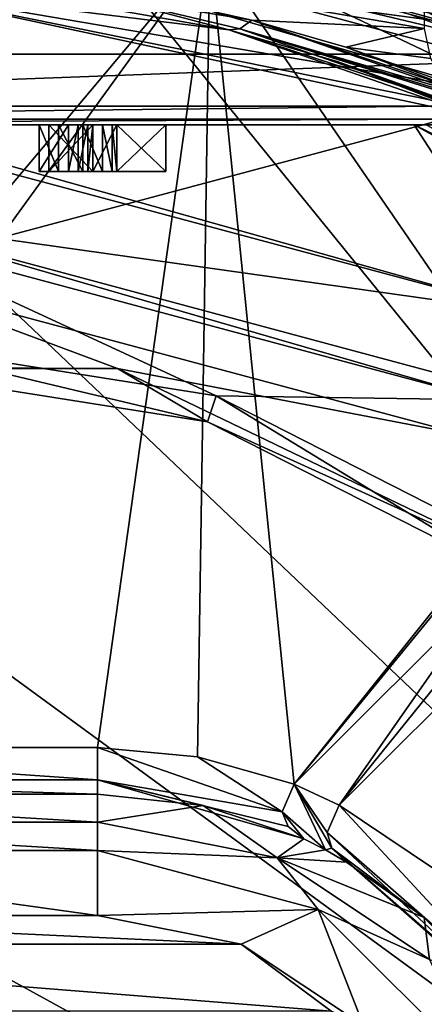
# Model space of a CAD drawing. Header units: millimetres. Extents: x -108 to 108, y -64 to 45.
# Tile 411 of 422: x 61.67 to 66, y 5.08 to 15.63. Entities that reach past the tile are written whole.
import ezdxf

# ---------------------------------------------------------------- set-up
doc = ezdxf.new("R2010")
doc.units = ezdxf.units.MM
doc.header["$LTSCALE"] = 65.185185
for name, color, linetype in [('1', 7, 'CONTINUOUS'), ('2', 7, 'CONTINUOUS'), ('3220', 7, 'CONTINUOUS'), ('3223', 7, 'CONTINUOUS'), ('3224', 7, 'CONTINUOUS'), ('3226', 7, 'CONTINUOUS'), ('3240', 7, 'CONTINUOUS'), ('3241', 7, 'CONTINUOUS'), ('3242', 7, 'CONTINUOUS'), ('3245', 7, 'CONTINUOUS'), ('3247', 7, 'CONTINUOUS'), ('3249', 7, 'CONTINUOUS'), ('3250', 7, 'CONTINUOUS'), ('3256', 7, 'CONTINUOUS'), ('3258', 7, 'CONTINUOUS'), ('3260', 7, 'CONTINUOUS'), ('3262', 7, 'CONTINUOUS'), ('3263', 7, 'CONTINUOUS'), ('3266', 7, 'CONTINUOUS'), ('3268', 7, 'CONTINUOUS'), ('3270', 7, 'CONTINUOUS'), ('3286', 7, 'CONTINUOUS'), ('3296', 7, 'CONTINUOUS'), ('3396', 7, 'CONTINUOUS'), ('3397', 7, 'CONTINUOUS'), ('3398', 7, 'CONTINUOUS'), ('3399', 7, 'CONTINUOUS'), ('3400', 7, 'CONTINUOUS'), ('3401', 7, 'CONTINUOUS'), ('3402', 7, 'CONTINUOUS'), ('3403', 7, 'CONTINUOUS'), ('3404', 7, 'CONTINUOUS'), ('3405', 7, 'CONTINUOUS'), ('3406', 7, 'CONTINUOUS'), ('3407', 7, 'CONTINUOUS'), ('3408', 7, 'CONTINUOUS'), ('3409', 7, 'CONTINUOUS'), ('3410', 7, 'CONTINUOUS'), ('3411', 7, 'CONTINUOUS'), ('3412', 7, 'CONTINUOUS'), ('3413', 7, 'CONTINUOUS'), ('3414', 7, 'CONTINUOUS'), ('3415', 7, 'CONTINUOUS'), ('3416', 7, 'CONTINUOUS'), ('3417', 7, 'CONTINUOUS'), ('3550', 7, 'CONTINUOUS'), ('3552', 7, 'CONTINUOUS'), ('3553', 7, 'CONTINUOUS'), ('3556', 7, 'CONTINUOUS'), ('3558', 7, 'CONTINUOUS'), ('3564', 7, 'CONTINUOUS'), ('3565', 7, 'CONTINUOUS'), ('3567', 7, 'CONTINUOUS'), ('3568', 7, 'CONTINUOUS'), ('3569', 7, 'CONTINUOUS'), ('3576', 7, 'CONTINUOUS'), ('3579', 7, 'CONTINUOUS'), ('3590', 7, 'CONTINUOUS'), ('3593', 7, 'CONTINUOUS'), ('3594', 7, 'CONTINUOUS'), ('3614', 7, 'CONTINUOUS'), ('3626', 7, 'CONTINUOUS'), ('3631', 7, 'CONTINUOUS'), ('3632', 7, 'CONTINUOUS'), ('3633', 7, 'CONTINUOUS'), ('3636', 7, 'CONTINUOUS'), ('3640', 7, 'CONTINUOUS'), ('3645', 7, 'CONTINUOUS'), ('3652', 7, 'CONTINUOUS'), ('3661', 7, 'CONTINUOUS'), ('3669', 7, 'CONTINUOUS'), ('3686', 7, 'CONTINUOUS'), ('3690', 7, 'CONTINUOUS'), ('3910', 7, 'CONTINUOUS'), ('3935', 7, 'CONTINUOUS'), ('3946', 7, 'CONTINUOUS'), ('3947', 7, 'CONTINUOUS'), ('3949', 7, 'CONTINUOUS'), ('3965', 7, 'CONTINUOUS')]:
    doc.layers.add(name, color=color, linetype=linetype)

msp = doc.modelspace()

# ---------------------------------------------------------------- linework, layer by layer
at = {"layer": '1', "linetype": 'CONTINUOUS'}
for points in [[(86, -45, 2), (49.625, -17.97, 2), (-39.55, 7.5, 2), (86, -45, 2)], [(-39.55, 3.752, 2), (86, -45, 2), (-39.55, 7.5, 2), (-39.55, 3.752, 2)]]:
    msp.add_3dface(points, dxfattribs=at)
at = {"layer": '2', "linetype": 'CONTINUOUS'}
for points in [[(-86, 45), (86, 45), (-60, 7), (-86, 45)], [(-60, 7), (86, 45), (-55.885, 5.663), (-60, 7)], [(-55.885, 5.663), (86, 45), (-53.343, 2.163), (-55.885, 5.663)], [(-53.343, 2.163), (86, 45), (-53.343, -2.163), (-53.343, 2.163)], [(-53.343, -2.163), (86, 45), (49.625, 17.97), (-53.343, -2.163)]]:
    msp.add_3dface(points, dxfattribs=at)
at = {"layer": '3220', "linetype": 'CONTINUOUS'}
for points in [[(64.467, 16.662, 2), (68.629, 14.937, 2), (60, 17, 2), (64.467, 16.662, 2)], [(60, 17, 2), (68.629, 14.937, 2), (68.5, 14.722, 2), (60, 17, 2)]]:
    msp.add_3dface(points, dxfattribs=at)
at = {"layer": '3223', "linetype": 'CONTINUOUS'}
for points in [[(60, 17, 2), (68.5, 14.722, 2), (60, 17, 7), (60, 17, 2)], [(60, 17, 7), (68.5, 14.722, 2), (68.5, 14.722, 7), (60, 17, 7)]]:
    msp.add_3dface(points, dxfattribs=at)
at = {"layer": '3224', "linetype": 'CONTINUOUS'}
for points in [[(60, 17.8, 7.8), (68.9, 15.415, 7.8), (60, 17.8, 34.1), (60, 17.8, 7.8)], [(60, 17.8, 34.1), (68.9, 15.415, 7.8), (68.9, 15.415, 34.1), (60, 17.8, 34.1)]]:
    msp.add_3dface(points, dxfattribs=at)
at = {"layer": '3226', "linetype": 'CONTINUOUS'}
for points in [[(60, 17, 7), (68.5, 14.722, 7), (60, 17.8, 7.8), (60, 17, 7)], [(68.5, 14.722, 7), (68.9, 15.415, 7.8), (60, 17.8, 7.8), (68.5, 14.722, 7)]]:
    msp.add_3dface(points, dxfattribs=at)
at = {"layer": '3240', "linetype": 'CONTINUOUS'}
for points in [[(63.964, 17.369, 1.766), (69.025, 15.632, 1.2), (71.108, 13.929, 1.766), (63.964, 17.369, 1.766)], [(64.467, 16.662, 2), (63.964, 17.369, 1.766), (71.108, 13.929, 1.766), (64.467, 16.662, 2)], [(68.629, 14.937, 2), (64.467, 16.662, 2), (71.108, 13.929, 1.766), (68.629, 14.937, 2)]]:
    msp.add_3dface(points, dxfattribs=at)
at = {"layer": '3241', "color": 7, "linetype": 'CONTINUOUS', "true_color": 0x141a1c}
for points in [[(60, 17.617, 34), (68.811, 15.255, 34), (51.189, 15.255, 34), (60, 17.617, 34)], [(51.189, 15.255, 34), (68.811, 15.255, 34), (60, 12.9, 34), (51.189, 15.255, 34)], [(60, 12.9, 34), (68.811, 15.255, 34), (66.452, 11.171, 34), (60, 12.9, 34)]]:
    msp.add_3dface(points, dxfattribs=at)
at = {"layer": '3242', "color": 7, "linetype": 'CONTINUOUS', "true_color": 0x141a1c}
for points in [[(60, 17.617, 39.5), (51.189, 15.255, 39.5), (68.811, 15.255, 39.5), (60, 17.617, 39.5)], [(68.811, 15.255, 39.5), (51.189, 15.255, 39.5), (53.892, 14.7, 39.5), (68.811, 15.255, 39.5)], [(66.108, 14.7, 39.5), (68.811, 15.255, 39.5), (53.892, 14.7, 39.5), (66.108, 14.7, 39.5)]]:
    msp.add_3dface(points, dxfattribs=at)
at = {"layer": '3245', "color": 7, "linetype": 'CONTINUOUS', "true_color": 0x141a1c}
for points in [[(60, 17.8, 34.1), (68.9, 15.415, 34.1), (60, 17.759, 34.059), (60, 17.8, 34.1)], [(60, 17.759, 34.059), (68.9, 15.415, 34.1), (68.879, 15.379, 34.059), (60, 17.759, 34.059)]]:
    msp.add_3dface(points, dxfattribs=at)
at = {"layer": '3247', "color": 7, "linetype": 'CONTINUOUS', "true_color": 0x141a1c}
for points in [[(69.05, 15.675, 39.1), (60, 18.1, 39.1), (68.879, 15.379, 39.441), (69.05, 15.675, 39.1)], [(68.879, 15.379, 39.441), (60, 18.1, 39.1), (60, 17.759, 39.441), (68.879, 15.379, 39.441)]]:
    msp.add_3dface(points, dxfattribs=at)
at = {"layer": '3249', "color": 7, "linetype": 'CONTINUOUS', "true_color": 0x141a1c}
for points in [[(60, 11.9, 35), (63.677, 11.318, 35), (60, 11.9, 43.586), (60, 11.9, 35)], [(60, 11.9, 43.586), (63.677, 11.318, 35), (63.677, 11.318, 43.586), (60, 11.9, 43.586)], [(63.677, 11.318, 35), (66.995, 9.627, 35), (63.677, 11.318, 43.586), (63.677, 11.318, 35)], [(63.677, 11.318, 43.586), (66.995, 9.627, 35), (66.995, 9.627, 43.586), (63.677, 11.318, 43.586)]]:
    msp.add_3dface(points, dxfattribs=at)
at = {"layer": '3250', "color": 7, "linetype": 'CONTINUOUS', "true_color": 0x141a1c}
for points in [[(57.287, 11.887, 34.293), (60, 12.9, 34), (62.713, 11.887, 34.293), (57.287, 11.887, 34.293)], [(60, 12.9, 34), (66.452, 11.171, 34), (62.713, 11.887, 34.293), (60, 12.9, 34)], [(60, 11.9, 35), (57.287, 11.887, 34.293), (62.713, 11.887, 34.293), (60, 11.9, 35)], [(63.677, 11.318, 35), (60, 11.9, 35), (62.713, 11.887, 34.293), (63.677, 11.318, 35)], [(62.713, 11.887, 34.293), (66.452, 11.171, 34), (67.602, 9.533, 34.293), (62.713, 11.887, 34.293)], [(63.677, 11.318, 35), (62.713, 11.887, 34.293), (67.602, 9.533, 34.293), (63.677, 11.318, 35)], [(66.995, 9.627, 35), (63.677, 11.318, 35), (67.602, 9.533, 34.293), (66.995, 9.627, 35)]]:
    msp.add_3dface(points, dxfattribs=at)
at = {"layer": '3256', "color": 7, "linetype": 'CONTINUOUS', "true_color": 0x141a1c}
for points in [[(66.108, 14.5, 39.7), (53.892, 14.5, 39.7), (62.708, 14.5, 40.75), (66.108, 14.5, 39.7)], [(53.892, 14.5, 39.7), (62.448, 14.5, 40.75), (62.708, 14.5, 40.75), (53.892, 14.5, 39.7)], [(62.448, 14.5, 40.75), (53.892, 14.5, 39.7), (61.458, 14.5, 40.75), (62.448, 14.5, 40.75)], [(60, 14.5, 45.442), (65.888, 14.5, 44.778), (61.198, 14.5, 43.25), (60, 14.5, 45.442)], [(61.198, 14.5, 43.25), (65.888, 14.5, 44.778), (61.458, 14.5, 43.25), (61.198, 14.5, 43.25)], [(65.888, 14.5, 44.778), (61.875, 14.5, 43.25), (61.458, 14.5, 43.25), (65.888, 14.5, 44.778)], [(62.448, 14.5, 42.239), (62.448, 14.5, 40.75), (61.458, 14.5, 40.75), (62.448, 14.5, 42.239)], [(61.979, 14.5, 42.239), (62.448, 14.5, 42.239), (61.458, 14.5, 40.75), (61.979, 14.5, 42.239)], [(61.979, 14.5, 42.452), (61.979, 14.5, 42.239), (61.458, 14.5, 40.75), (61.979, 14.5, 42.452)], [(61.875, 14.5, 43.09), (61.979, 14.5, 42.452), (61.458, 14.5, 40.75), (61.875, 14.5, 43.09)], [(61.875, 14.5, 43.25), (61.875, 14.5, 43.09), (61.458, 14.5, 40.75), (61.875, 14.5, 43.25)], [(61.458, 14.5, 42.452), (61.875, 14.5, 43.25), (61.458, 14.5, 40.75), (61.458, 14.5, 42.452)], [(61.875, 14.5, 43.25), (61.458, 14.5, 42.452), (61.458, 14.5, 42.984), (61.875, 14.5, 43.25)], [(61.458, 14.5, 43.25), (61.875, 14.5, 43.25), (61.458, 14.5, 42.984), (61.458, 14.5, 43.25)], [(61.875, 14.5, 43.25), (65.888, 14.5, 44.778), (62.083, 14.5, 43.25), (61.875, 14.5, 43.25)], [(62.188, 14.5, 43.037), (61.979, 14.5, 42.452), (61.875, 14.5, 43.09), (62.188, 14.5, 43.037)], [(62.448, 14.5, 42.452), (61.979, 14.5, 42.452), (62.448, 14.5, 42.718), (62.448, 14.5, 42.452)], [(62.448, 14.5, 42.718), (61.979, 14.5, 42.452), (62.396, 14.5, 42.878), (62.448, 14.5, 42.718)], [(62.396, 14.5, 42.878), (61.979, 14.5, 42.452), (62.292, 14.5, 42.984), (62.396, 14.5, 42.878)], [(62.292, 14.5, 42.984), (61.979, 14.5, 42.452), (62.188, 14.5, 43.037), (62.292, 14.5, 42.984)], [(62.083, 14.5, 43.25), (65.888, 14.5, 44.778), (62.344, 14.5, 43.197), (62.083, 14.5, 43.25)], [(62.344, 14.5, 43.197), (65.888, 14.5, 44.778), (62.552, 14.5, 43.09), (62.344, 14.5, 43.197)], [(62.552, 14.5, 43.09), (65.888, 14.5, 44.778), (62.656, 14.5, 42.931), (62.552, 14.5, 43.09)], [(62.656, 14.5, 42.931), (65.888, 14.5, 44.778), (62.708, 14.5, 42.771), (62.656, 14.5, 42.931)], [(66.108, 14.5, 44.683), (66.108, 14.5, 39.7), (62.708, 14.5, 40.75), (66.108, 14.5, 44.683)], [(66.016, 14.5, 44.739), (66.108, 14.5, 44.683), (62.708, 14.5, 40.75), (66.016, 14.5, 44.739)], [(65.888, 14.5, 44.778), (66.016, 14.5, 44.739), (62.708, 14.5, 40.75), (65.888, 14.5, 44.778)], [(62.708, 14.5, 42.771), (65.888, 14.5, 44.778), (62.708, 14.5, 42.452), (62.708, 14.5, 42.771)], [(62.708, 14.5, 42.452), (65.888, 14.5, 44.778), (63.229, 14.5, 42.452), (62.708, 14.5, 42.452)], [(63.229, 14.5, 42.239), (65.888, 14.5, 44.778), (62.708, 14.5, 40.75), (63.229, 14.5, 42.239)], [(62.708, 14.5, 42.239), (63.229, 14.5, 42.239), (62.708, 14.5, 40.75), (62.708, 14.5, 42.239)], [(63.229, 14.5, 42.452), (65.888, 14.5, 44.778), (63.229, 14.5, 42.239), (63.229, 14.5, 42.452)]]:
    msp.add_3dface(points, dxfattribs=at)
at = {"layer": '3258', "color": 7, "linetype": 'CONTINUOUS', "true_color": 0x141a1c}
for points in [[(67.2, 12.471, 45.5), (60, 14.4, 45.5), (60, 13.483, 45.5), (67.2, 12.471, 45.5)], [(66.744, 11.675, 45.5), (67.2, 12.471, 45.5), (60, 13.483, 45.5), (66.744, 11.675, 45.5)]]:
    msp.add_3dface(points, dxfattribs=at)
at = {"layer": '3260', "color": 7, "linetype": 'CONTINUOUS', "true_color": 0x141a1c}
for points in [[(65.888, 14.5, 44.778), (60, 14.5, 45.442), (67.2, 12.471, 45.5), (65.888, 14.5, 44.778)], [(60, 14.5, 45.442), (60, 14.4, 45.5), (67.2, 12.471, 45.5), (60, 14.5, 45.442)], [(65.888, 14.5, 44.778), (67.2, 12.471, 45.5), (67.825, 13.553, 44.778), (65.888, 14.5, 44.778)]]:
    msp.add_3dface(points, dxfattribs=at)
at = {"layer": '3262', "color": 7, "linetype": 'CONTINUOUS', "true_color": 0x141a1c}
for points in [[(60, 12.193, 44.293), (63.768, 11.596, 44.293), (60, 13.341, 45.441), (60, 12.193, 44.293)], [(60, 13.341, 45.441), (63.768, 11.596, 44.293), (66.671, 11.554, 45.441), (60, 13.341, 45.441)], [(63.768, 11.596, 44.293), (67.167, 9.864, 44.293), (66.671, 11.554, 45.441), (63.768, 11.596, 44.293)]]:
    msp.add_3dface(points, dxfattribs=at)
at = {"layer": '3263', "color": 7, "linetype": 'CONTINUOUS', "true_color": 0x141a1c}
for points in [[(60, 11.9, 43.586), (63.677, 11.318, 43.586), (60, 12.193, 44.293), (60, 11.9, 43.586)], [(63.677, 11.318, 43.586), (63.768, 11.596, 44.293), (60, 12.193, 44.293), (63.677, 11.318, 43.586)], [(63.677, 11.318, 43.586), (66.995, 9.627, 43.586), (63.768, 11.596, 44.293), (63.677, 11.318, 43.586)], [(66.995, 9.627, 43.586), (67.167, 9.864, 44.293), (63.768, 11.596, 44.293), (66.995, 9.627, 43.586)]]:
    msp.add_3dface(points, dxfattribs=at)
at = {"layer": '3266', "color": 7, "linetype": 'CONTINUOUS', "true_color": 0x141a1c}
for points in [[(60, 17.617, 34), (60, 17.759, 34.059), (68.879, 15.379, 34.059), (60, 17.617, 34)], [(68.811, 15.255, 34), (60, 17.617, 34), (68.879, 15.379, 34.059), (68.811, 15.255, 34)]]:
    msp.add_3dface(points, dxfattribs=at)
at = {"layer": '3268', "color": 7, "linetype": 'CONTINUOUS', "true_color": 0x141a1c}
for points in [[(60, 17.617, 39.5), (68.811, 15.255, 39.5), (60, 17.759, 39.441), (60, 17.617, 39.5)], [(68.811, 15.255, 39.5), (68.879, 15.379, 39.441), (60, 17.759, 39.441), (68.811, 15.255, 39.5)]]:
    msp.add_3dface(points, dxfattribs=at)
at = {"layer": '3270', "color": 7, "linetype": 'CONTINUOUS', "true_color": 0x141a1c}
for points in [[(66.744, 11.675, 45.5), (60, 13.483, 45.5), (66.671, 11.554, 45.441), (66.744, 11.675, 45.5)], [(60, 13.483, 45.5), (60, 13.341, 45.441), (66.671, 11.554, 45.441), (60, 13.483, 45.5)]]:
    msp.add_3dface(points, dxfattribs=at)
at = {"layer": '3286', "color": 7, "linetype": 'CONTINUOUS', "true_color": 0x141a1c}
for points in [[(66.108, 14.7, 39.5), (53.892, 14.7, 39.5), (53.892, 14.559, 39.559), (66.108, 14.7, 39.5)], [(66.108, 14.559, 39.559), (66.108, 14.7, 39.5), (53.892, 14.559, 39.559), (66.108, 14.559, 39.559)], [(53.892, 14.5, 39.7), (66.108, 14.5, 39.7), (66.108, 14.559, 39.559), (53.892, 14.5, 39.7)], [(53.892, 14.5, 39.7), (66.108, 14.559, 39.559), (53.892, 14.559, 39.559), (53.892, 14.5, 39.7)]]:
    msp.add_3dface(points, dxfattribs=at)
at = {"layer": '3296', "color": 7, "linetype": 'CONTINUOUS', "true_color": 0x141a1c}
for points in [[(69.549, 12.46, 44.739), (66.016, 14.5, 44.739), (65.888, 14.5, 44.778), (69.549, 12.46, 44.739)], [(69.549, 12.46, 44.739), (65.888, 14.5, 44.778), (67.825, 13.553, 44.778), (69.549, 12.46, 44.739)]]:
    msp.add_3dface(points, dxfattribs=at)
at = {"layer": '3396', "color": 7, "linetype": 'CONTINUOUS', "true_color": 0x141a1c}
for points in [[(62.344, 14, 43.197), (62.552, 14, 43.09), (61.875, 14, 43.25), (62.344, 14, 43.197)], [(61.875, 14, 43.25), (62.552, 14, 43.09), (61.875, 14, 43.09), (61.875, 14, 43.25)], [(61.875, 14, 43.09), (62.552, 14, 43.09), (62.188, 14, 43.037), (61.875, 14, 43.09)], [(62.083, 14, 43.25), (62.344, 14, 43.197), (61.875, 14, 43.25), (62.083, 14, 43.25)], [(63.229, 14, 42.239), (62.708, 14, 42.239), (61.979, 14, 42.452), (63.229, 14, 42.239)], [(61.979, 14, 42.452), (62.708, 14, 42.239), (62.448, 14, 42.239), (61.979, 14, 42.452)], [(62.448, 14, 42.452), (63.229, 14, 42.239), (61.979, 14, 42.452), (62.448, 14, 42.452)], [(61.979, 14, 42.239), (61.979, 14, 42.452), (62.448, 14, 42.239), (61.979, 14, 42.239)], [(62.552, 14, 43.09), (62.656, 14, 42.931), (62.188, 14, 43.037), (62.552, 14, 43.09)], [(62.188, 14, 43.037), (62.656, 14, 42.931), (62.292, 14, 42.984), (62.188, 14, 43.037)], [(62.292, 14, 42.984), (62.656, 14, 42.931), (62.396, 14, 42.878), (62.292, 14, 42.984)], [(62.656, 14, 42.931), (62.708, 14, 42.771), (62.396, 14, 42.878), (62.656, 14, 42.931)], [(62.396, 14, 42.878), (62.708, 14, 42.771), (62.448, 14, 42.718), (62.396, 14, 42.878)], [(62.708, 14, 40.75), (62.448, 14, 40.75), (62.448, 14, 42.239), (62.708, 14, 40.75)], [(62.708, 14, 42.239), (62.708, 14, 40.75), (62.448, 14, 42.239), (62.708, 14, 42.239)], [(62.708, 14, 42.452), (63.229, 14, 42.239), (62.448, 14, 42.452), (62.708, 14, 42.452)], [(62.708, 14, 42.771), (62.708, 14, 42.452), (62.448, 14, 42.718), (62.708, 14, 42.771)], [(62.448, 14, 42.718), (62.708, 14, 42.452), (62.448, 14, 42.452), (62.448, 14, 42.718)], [(63.229, 14, 42.452), (63.229, 14, 42.239), (62.708, 14, 42.452), (63.229, 14, 42.452)]]:
    msp.add_3dface(points, dxfattribs=at)
at = {"layer": '3397', "color": 7, "linetype": 'CONTINUOUS', "true_color": 0x141a1c}
for points in [[(62.448, 14.5, 40.75), (62.448, 14.5, 42.239), (62.448, 14, 40.75), (62.448, 14.5, 40.75)], [(62.448, 14, 40.75), (62.448, 14.5, 42.239), (62.448, 14, 42.239), (62.448, 14, 40.75)]]:
    msp.add_3dface(points, dxfattribs=at)
at = {"layer": '3398', "color": 7, "linetype": 'CONTINUOUS', "true_color": 0x141a1c}
for points in [[(62.448, 14.5, 42.239), (61.979, 14.5, 42.239), (61.979, 14, 42.239), (62.448, 14.5, 42.239)], [(62.448, 14.5, 42.239), (61.979, 14, 42.239), (62.448, 14, 42.239), (62.448, 14.5, 42.239)]]:
    msp.add_3dface(points, dxfattribs=at)
at = {"layer": '3399', "color": 7, "linetype": 'CONTINUOUS', "true_color": 0x141a1c}
for points in [[(61.979, 14.5, 42.239), (61.979, 14.5, 42.452), (61.979, 14, 42.452), (61.979, 14.5, 42.239)], [(61.979, 14.5, 42.239), (61.979, 14, 42.452), (61.979, 14, 42.239), (61.979, 14.5, 42.239)]]:
    msp.add_3dface(points, dxfattribs=at)
at = {"layer": '3400', "color": 7, "linetype": 'CONTINUOUS', "true_color": 0x141a1c}
for points in [[(61.979, 14.5, 42.452), (62.448, 14.5, 42.452), (62.448, 14, 42.452), (61.979, 14.5, 42.452)], [(61.979, 14.5, 42.452), (62.448, 14, 42.452), (61.979, 14, 42.452), (61.979, 14.5, 42.452)]]:
    msp.add_3dface(points, dxfattribs=at)
at = {"layer": '3401', "color": 7, "linetype": 'CONTINUOUS', "true_color": 0x141a1c}
for points in [[(62.448, 14.5, 42.452), (62.448, 14.5, 42.718), (62.448, 14, 42.718), (62.448, 14.5, 42.452)], [(62.448, 14.5, 42.452), (62.448, 14, 42.718), (62.448, 14, 42.452), (62.448, 14.5, 42.452)]]:
    msp.add_3dface(points, dxfattribs=at)
at = {"layer": '3402', "color": 7, "linetype": 'CONTINUOUS', "true_color": 0x141a1c}
for points in [[(62.448, 14.5, 42.718), (62.396, 14.5, 42.878), (62.396, 14, 42.878), (62.448, 14.5, 42.718)], [(62.448, 14.5, 42.718), (62.396, 14, 42.878), (62.448, 14, 42.718), (62.448, 14.5, 42.718)]]:
    msp.add_3dface(points, dxfattribs=at)
at = {"layer": '3403', "color": 7, "linetype": 'CONTINUOUS', "true_color": 0x141a1c}
for points in [[(62.396, 14.5, 42.878), (62.292, 14.5, 42.984), (62.292, 14, 42.984), (62.396, 14.5, 42.878)], [(62.396, 14.5, 42.878), (62.292, 14, 42.984), (62.396, 14, 42.878), (62.396, 14.5, 42.878)]]:
    msp.add_3dface(points, dxfattribs=at)
at = {"layer": '3404', "color": 7, "linetype": 'CONTINUOUS', "true_color": 0x141a1c}
for points in [[(62.292, 14.5, 42.984), (62.188, 14.5, 43.037), (62.188, 14, 43.037), (62.292, 14.5, 42.984)], [(62.292, 14.5, 42.984), (62.188, 14, 43.037), (62.292, 14, 42.984), (62.292, 14.5, 42.984)]]:
    msp.add_3dface(points, dxfattribs=at)
at = {"layer": '3405', "color": 7, "linetype": 'CONTINUOUS', "true_color": 0x141a1c}
for points in [[(62.188, 14.5, 43.037), (61.875, 14.5, 43.09), (61.875, 14, 43.09), (62.188, 14.5, 43.037)], [(62.188, 14.5, 43.037), (61.875, 14, 43.09), (62.188, 14, 43.037), (62.188, 14.5, 43.037)]]:
    msp.add_3dface(points, dxfattribs=at)
at = {"layer": '3406', "color": 7, "linetype": 'CONTINUOUS', "true_color": 0x141a1c}
for points in [[(61.875, 14.5, 43.09), (61.875, 14.5, 43.25), (61.875, 14, 43.25), (61.875, 14.5, 43.09)], [(61.875, 14.5, 43.09), (61.875, 14, 43.25), (61.875, 14, 43.09), (61.875, 14.5, 43.09)]]:
    msp.add_3dface(points, dxfattribs=at)
at = {"layer": '3407', "color": 7, "linetype": 'CONTINUOUS', "true_color": 0x141a1c}
for points in [[(61.875, 14.5, 43.25), (62.083, 14.5, 43.25), (62.083, 14, 43.25), (61.875, 14.5, 43.25)], [(61.875, 14.5, 43.25), (62.083, 14, 43.25), (61.875, 14, 43.25), (61.875, 14.5, 43.25)]]:
    msp.add_3dface(points, dxfattribs=at)
at = {"layer": '3408', "color": 7, "linetype": 'CONTINUOUS', "true_color": 0x141a1c}
for points in [[(62.083, 14.5, 43.25), (62.344, 14.5, 43.197), (62.344, 14, 43.197), (62.083, 14.5, 43.25)], [(62.083, 14.5, 43.25), (62.344, 14, 43.197), (62.083, 14, 43.25), (62.083, 14.5, 43.25)]]:
    msp.add_3dface(points, dxfattribs=at)
at = {"layer": '3409', "color": 7, "linetype": 'CONTINUOUS', "true_color": 0x141a1c}
for points in [[(62.344, 14.5, 43.197), (62.552, 14.5, 43.09), (62.552, 14, 43.09), (62.344, 14.5, 43.197)], [(62.344, 14.5, 43.197), (62.552, 14, 43.09), (62.344, 14, 43.197), (62.344, 14.5, 43.197)]]:
    msp.add_3dface(points, dxfattribs=at)
at = {"layer": '3410', "color": 7, "linetype": 'CONTINUOUS', "true_color": 0x141a1c}
for points in [[(62.552, 14.5, 43.09), (62.656, 14.5, 42.931), (62.656, 14, 42.931), (62.552, 14.5, 43.09)], [(62.552, 14.5, 43.09), (62.656, 14, 42.931), (62.552, 14, 43.09), (62.552, 14.5, 43.09)]]:
    msp.add_3dface(points, dxfattribs=at)
at = {"layer": '3411', "color": 7, "linetype": 'CONTINUOUS', "true_color": 0x141a1c}
for points in [[(62.656, 14.5, 42.931), (62.708, 14.5, 42.771), (62.708, 14, 42.771), (62.656, 14.5, 42.931)], [(62.656, 14.5, 42.931), (62.708, 14, 42.771), (62.656, 14, 42.931), (62.656, 14.5, 42.931)]]:
    msp.add_3dface(points, dxfattribs=at)
at = {"layer": '3412', "color": 7, "linetype": 'CONTINUOUS', "true_color": 0x141a1c}
for points in [[(62.708, 14.5, 42.771), (62.708, 14.5, 42.452), (62.708, 14, 42.452), (62.708, 14.5, 42.771)], [(62.708, 14.5, 42.771), (62.708, 14, 42.452), (62.708, 14, 42.771), (62.708, 14.5, 42.771)]]:
    msp.add_3dface(points, dxfattribs=at)
at = {"layer": '3413', "color": 7, "linetype": 'CONTINUOUS', "true_color": 0x141a1c}
for points in [[(62.708, 14.5, 42.452), (63.229, 14.5, 42.452), (62.708, 14, 42.452), (62.708, 14.5, 42.452)], [(63.229, 14.5, 42.452), (63.229, 14, 42.452), (62.708, 14, 42.452), (63.229, 14.5, 42.452)]]:
    msp.add_3dface(points, dxfattribs=at)
at = {"layer": '3414', "color": 7, "linetype": 'CONTINUOUS', "true_color": 0x141a1c}
for points in [[(63.229, 14.5, 42.452), (63.229, 14.5, 42.239), (63.229, 14, 42.239), (63.229, 14.5, 42.452)], [(63.229, 14.5, 42.452), (63.229, 14, 42.239), (63.229, 14, 42.452), (63.229, 14.5, 42.452)]]:
    msp.add_3dface(points, dxfattribs=at)
at = {"layer": '3415', "color": 7, "linetype": 'CONTINUOUS', "true_color": 0x141a1c}
for points in [[(63.229, 14.5, 42.239), (62.708, 14.5, 42.239), (63.229, 14, 42.239), (63.229, 14.5, 42.239)], [(62.708, 14.5, 42.239), (62.708, 14, 42.239), (63.229, 14, 42.239), (62.708, 14.5, 42.239)]]:
    msp.add_3dface(points, dxfattribs=at)
at = {"layer": '3416', "color": 7, "linetype": 'CONTINUOUS', "true_color": 0x141a1c}
for points in [[(62.708, 14.5, 42.239), (62.708, 14.5, 40.75), (62.708, 14, 42.239), (62.708, 14.5, 42.239)], [(62.708, 14.5, 40.75), (62.708, 14, 40.75), (62.708, 14, 42.239), (62.708, 14.5, 40.75)]]:
    msp.add_3dface(points, dxfattribs=at)
at = {"layer": '3417', "color": 7, "linetype": 'CONTINUOUS', "true_color": 0x141a1c}
for points in [[(62.708, 14.5, 40.75), (62.448, 14.5, 40.75), (62.448, 14, 40.75), (62.708, 14.5, 40.75)], [(62.708, 14.5, 40.75), (62.448, 14, 40.75), (62.708, 14, 40.75), (62.708, 14.5, 40.75)]]:
    msp.add_3dface(points, dxfattribs=at)
at = {"layer": '3550', "color": 7, "linetype": 'CONTINUOUS', "true_color": 0xe6e6e6}
msp.add_3dface([(68.745, 15.158, 51.74), (69.12, 15.808, 51.74), (60, 17.5, 51.74), (68.745, 15.158, 51.74)], dxfattribs=at)
at = {"layer": '3552', "color": 7, "linetype": 'CONTINUOUS', "true_color": 0xe6e6e6}
msp.add_3dface([(60, 17.5, 53.54), (69.12, 15.808, 53.54), (68.745, 15.158, 53.54), (60, 17.5, 53.54)], dxfattribs=at)
at = {"layer": '3553', "color": 7, "linetype": 'CONTINUOUS', "true_color": 0xe6e6e6}
for points in [[(60, 17.25, 51.99), (60, 17.25, 53.29), (68.625, 14.939, 53.29), (60, 17.25, 51.99)], [(68.625, 14.939, 51.99), (60, 17.25, 51.99), (68.625, 14.939, 53.29), (68.625, 14.939, 51.99)]]:
    msp.add_3dface(points, dxfattribs=at)
at = {"layer": '3556', "color": 7, "linetype": 'CONTINUOUS', "true_color": 0xe6e6e6}
for points in [[(68.745, 15.158, 51.74), (60, 17.5, 51.74), (67.516, 15.608, 51.813), (68.745, 15.158, 51.74)], [(60, 17.5, 51.74), (60, 17.323, 51.813), (67.516, 15.608, 51.813), (60, 17.5, 51.74)], [(60, 17.25, 51.99), (68.625, 14.939, 51.99), (60, 17.323, 51.813), (60, 17.25, 51.99)], [(60, 17.323, 51.813), (68.625, 14.939, 51.99), (67.516, 15.608, 51.813), (60, 17.323, 51.813)]]:
    msp.add_3dface(points, dxfattribs=at)
at = {"layer": '3558', "color": 7, "linetype": 'CONTINUOUS', "true_color": 0xe6e6e6}
for points in [[(60, 17.5, 53.54), (68.745, 15.158, 53.54), (60, 17.323, 53.467), (60, 17.5, 53.54)], [(60, 17.25, 53.29), (60, 17.323, 53.467), (67.516, 15.608, 53.467), (60, 17.25, 53.29)], [(60, 17.323, 53.467), (68.745, 15.158, 53.54), (67.516, 15.608, 53.467), (60, 17.323, 53.467)], [(68.625, 14.939, 53.29), (60, 17.25, 53.29), (67.516, 15.608, 53.467), (68.625, 14.939, 53.29)]]:
    msp.add_3dface(points, dxfattribs=at)
at = {"layer": '3564', "color": 7, "linetype": 'CONTINUOUS', "true_color": 0xe6e6e6}
for points in [[(66, 15.533, 54.289), (66, 16.259, 55.546), (60, 16.544, 56.041), (66, 15.533, 54.289)], [(64.15, 15.62, 54.44), (66, 15.533, 54.289), (60, 16.544, 56.041), (64.15, 15.62, 54.44)], [(62.481, 15.894, 54.915), (64.15, 15.62, 54.44), (60, 16.544, 56.041), (62.481, 15.894, 54.915)], [(65.159, 15.332, 53.942), (66, 15.533, 54.289), (64.15, 15.62, 54.44), (65.159, 15.332, 53.942)], [(66.066, 15.209, 53.727), (66, 15.533, 54.289), (65.159, 15.332, 53.942), (66.066, 15.209, 53.727)], [(66.202, 14.962, 53.301), (66.066, 15.209, 53.727), (65.159, 15.332, 53.942), (66.202, 14.962, 53.301)]]:
    msp.add_3dface(points, dxfattribs=at)
at = {"layer": '3565', "color": 7, "linetype": 'CONTINUOUS', "true_color": 0xe6e6e6}
msp.add_3dface([(69.12, 15.808, 42.94), (60, 17.5, 42.94), (68.745, 15.158, 42.94), (69.12, 15.808, 42.94)], dxfattribs=at)
at = {"layer": '3567', "color": 7, "linetype": 'CONTINUOUS', "true_color": 0xe6e6e6}
msp.add_3dface([(60, 17.5, 44.74), (69.12, 15.808, 44.74), (68.745, 15.158, 44.74), (60, 17.5, 44.74)], dxfattribs=at)
at = {"layer": '3568', "color": 7, "linetype": 'CONTINUOUS', "true_color": 0xe6e6e6}
for points in [[(60, 17.25, 43.19), (60, 17.25, 44.49), (68.625, 14.939, 44.49), (60, 17.25, 43.19)], [(68.625, 14.939, 43.19), (60, 17.25, 43.19), (68.625, 14.939, 44.49), (68.625, 14.939, 43.19)]]:
    msp.add_3dface(points, dxfattribs=at)
at = {"layer": '3569', "color": 7, "linetype": 'CONTINUOUS', "true_color": 0xe6e6e6}
for points in [[(60, 17.5, 44.74), (68.745, 15.158, 44.74), (60, 17.323, 44.667), (60, 17.5, 44.74)], [(60, 17.25, 44.49), (60, 17.323, 44.667), (67.516, 15.608, 44.667), (60, 17.25, 44.49)], [(60, 17.323, 44.667), (68.745, 15.158, 44.74), (67.516, 15.608, 44.667), (60, 17.323, 44.667)], [(68.625, 14.939, 44.49), (60, 17.25, 44.49), (67.516, 15.608, 44.667), (68.625, 14.939, 44.49)]]:
    msp.add_3dface(points, dxfattribs=at)
at = {"layer": '3576', "color": 7, "linetype": 'CONTINUOUS', "true_color": 0xe6e6e6}
for points in [[(68.745, 15.158, 42.94), (60, 17.5, 42.94), (67.516, 15.608, 43.013), (68.745, 15.158, 42.94)], [(60, 17.5, 42.94), (60, 17.323, 43.013), (67.516, 15.608, 43.013), (60, 17.5, 42.94)], [(60, 17.25, 43.19), (68.625, 14.939, 43.19), (60, 17.323, 43.013), (60, 17.25, 43.19)], [(60, 17.323, 43.013), (68.625, 14.939, 43.19), (67.516, 15.608, 43.013), (60, 17.323, 43.013)]]:
    msp.add_3dface(points, dxfattribs=at)
at = {"layer": '3579', "color": 7, "linetype": 'CONTINUOUS', "true_color": 0xe6e6e6}
for points in [[(60, 17.5, 40.5), (68.745, 15.158, 40.5), (60, 17, 40.5), (60, 17.5, 40.5)], [(60, 17, 40.5), (68.745, 15.158, 40.5), (66.982, 15.5, 40.5), (60, 17, 40.5)]]:
    msp.add_3dface(points, dxfattribs=at)
at = {"layer": '3590', "color": 7, "linetype": 'CONTINUOUS', "true_color": 0xe6e6e6}
msp.add_3dface([(68.745, 15.158, 40.5), (60, 17.5, 40.5), (67.9, 16.404, 40.793), (68.745, 15.158, 40.5)], dxfattribs=at)
at = {"layer": '3593', "color": 7, "linetype": 'CONTINUOUS', "true_color": 0xe6e6e6}
for points in [[(66.441, 14.819, 53.046), (64.15, 15.62, 54.44), (64.022, 15.529, 54.2), (66.441, 14.819, 53.046)], [(65.159, 15.332, 53.942), (64.15, 15.62, 54.44), (66.329, 14.887, 53.168), (65.159, 15.332, 53.942)], [(64.15, 15.62, 54.44), (66.441, 14.819, 53.046), (66.329, 14.887, 53.168), (64.15, 15.62, 54.44)], [(63.905, 15.516, 53.94), (66.428, 14.688, 52.674), (64.022, 15.529, 54.2), (63.905, 15.516, 53.94)], [(65.066, 15.177, 53.315), (66.428, 14.688, 52.674), (63.905, 15.516, 53.94), (65.066, 15.177, 53.315)], [(66.428, 14.688, 52.674), (66.588, 14.724, 52.87), (64.022, 15.529, 54.2), (66.428, 14.688, 52.674)], [(66.588, 14.724, 52.87), (66.514, 14.772, 52.959), (64.022, 15.529, 54.2), (66.588, 14.724, 52.87)], [(66.514, 14.772, 52.959), (66.441, 14.819, 53.046), (64.022, 15.529, 54.2), (66.514, 14.772, 52.959)], [(66.202, 14.962, 53.301), (65.159, 15.332, 53.942), (66.329, 14.887, 53.168), (66.202, 14.962, 53.301)], [(66.284, 14.714, 52.464), (66.428, 14.688, 52.674), (65.066, 15.177, 53.315), (66.284, 14.714, 52.464)]]:
    msp.add_3dface(points, dxfattribs=at)
at = {"layer": '3594', "color": 7, "linetype": 'CONTINUOUS', "true_color": 0xe6e6e6}
for points in [[(63.905, 15.516, 53.94), (62.481, 15.894, 54.915), (62.244, 15.811, 54.186), (63.905, 15.516, 53.94)], [(64.15, 15.62, 54.44), (62.481, 15.894, 54.915), (64.022, 15.529, 54.2), (64.15, 15.62, 54.44)], [(62.481, 15.894, 54.915), (63.905, 15.516, 53.94), (64.022, 15.529, 54.2), (62.481, 15.894, 54.915)]]:
    msp.add_3dface(points, dxfattribs=at)
at = {"layer": '3614', "color": 7, "linetype": 'CONTINUOUS', "true_color": 0xe6e6e6}
for points in [[(60, 17, 40.5), (66.982, 15.5, 40.5), (62.291, 16.131, 40.793), (60, 17, 40.5)], [(62.291, 16.131, 40.793), (66.692, 14.855, 40.793), (60, 16, 41.5), (62.291, 16.131, 40.793)], [(62.291, 16.131, 40.793), (66.982, 15.5, 40.5), (66.692, 14.855, 40.793), (62.291, 16.131, 40.793)], [(66.571, 14.588, 41.5), (60, 16, 41.5), (66.603, 14.658, 41.117), (66.571, 14.588, 41.5)], [(60, 16, 41.5), (66.692, 14.855, 40.793), (66.603, 14.658, 41.117), (60, 16, 41.5)]]:
    msp.add_3dface(points, dxfattribs=at)
at = {"layer": '3626', "color": 7, "linetype": 'CONTINUOUS', "true_color": 0xe6e6e6}
for points in [[(66.571, 14.588, 41.5), (63.905, 15.516, 53.94), (60, 16, 53.94), (66.571, 14.588, 41.5)], [(60, 16, 41.5), (66.571, 14.588, 41.5), (60, 16, 53.94), (60, 16, 41.5)], [(66.571, 14.588, 41.5), (65.066, 15.177, 53.315), (63.905, 15.516, 53.94), (66.571, 14.588, 41.5)], [(66.571, 14.588, 41.5), (66.284, 14.714, 52.464), (65.066, 15.177, 53.315), (66.571, 14.588, 41.5)]]:
    msp.add_3dface(points, dxfattribs=at)
at = {"layer": '3631', "color": 7, "linetype": 'CONTINUOUS', "true_color": 0xe6e6e6}
msp.add_3dface([(63.905, 15.516, 53.94), (62.244, 15.811, 54.186), (60, 16, 53.94), (63.905, 15.516, 53.94)], dxfattribs=at)
at = {"layer": '3632', "color": 7, "linetype": 'CONTINUOUS'}
for points in [[(57.5, 6.026, 50.5), (64.037, 5.721, 50.5), (55.963, 5.721, 50.5), (57.5, 6.026, 50.5)], [(62.5, 6.026, 50.5), (64.037, 5.721, 50.5), (57.5, 6.026, 50.5), (62.5, 6.026, 50.5)], [(55, 5, 50.5), (55.963, 5.721, 50.5), (65, 5, 50.5), (55, 5, 50.5)], [(55.963, 5.721, 50.5), (64.037, 5.721, 50.5), (65, 5, 50.5), (55.963, 5.721, 50.5)], [(64.037, 5.721, 50.5), (65.347, 4.847, 50.5), (65, 5, 50.5), (64.037, 5.721, 50.5)]]:
    msp.add_3dface(points, dxfattribs=at)
at = {"layer": '3633', "color": 7, "linetype": 'CONTINUOUS'}
for points in [[(57.5, 7.026, 51.474), (57.5, 7.328, 63.013), (62.5, 7.026, 51.474), (57.5, 7.026, 51.474)], [(62.5, 7.026, 51.474), (57.5, 7.328, 63.013), (62.5, 7.328, 63.013), (62.5, 7.026, 51.474)]]:
    msp.add_3dface(points, dxfattribs=at)
at = {"layer": '3636', "color": 7, "linetype": 'CONTINUOUS'}
for points in [[(62.5, 7.026, 51.474), (62.5, 7.328, 63.013), (63.63, 7.206, 63.013), (62.5, 7.026, 51.474)], [(62.5, 7.026, 51.474), (63.63, 7.206, 63.013), (64.423, 6.643, 51.474), (62.5, 7.026, 51.474)], [(63.63, 7.206, 63.013), (64.709, 6.848, 63.013), (64.423, 6.643, 51.474), (63.63, 7.206, 63.013)], [(64.709, 6.848, 63.013), (64.939, 6.729, 62.766), (64.423, 6.643, 51.474), (64.709, 6.848, 63.013)], [(64.939, 6.729, 62.766), (65.165, 6.598, 62.513), (64.423, 6.643, 51.474), (64.939, 6.729, 62.766)], [(65.165, 6.598, 62.513), (65.995, 6.004, 62.513), (64.423, 6.643, 51.474), (65.165, 6.598, 62.513)], [(64.423, 6.643, 51.474), (65.995, 6.004, 62.513), (66.054, 5.554, 51.474), (64.423, 6.643, 51.474)], [(65.995, 6.004, 62.513), (66.695, 5.263, 62.513), (66.054, 5.554, 51.474), (65.995, 6.004, 62.513)]]:
    msp.add_3dface(points, dxfattribs=at)
at = {"layer": '3640', "color": 7, "linetype": 'CONTINUOUS'}
for points in [[(54.951, 18.835, 65.5), (79.5, -4.528, 65.5), (60, 19.5, 65.5), (54.951, 18.835, 65.5)], [(60, 19.5, 65.5), (79.5, -4.528, 65.5), (65.049, 18.835, 65.5), (60, 19.5, 65.5)], [(50.246, 16.885, 65.5), (79.5, -4.528, 65.5), (54.951, 18.835, 65.5), (50.246, 16.885, 65.5)], [(65.049, 18.835, 65.5), (79.5, -4.528, 65.5), (69.754, 16.885, 65.5), (65.049, 18.835, 65.5)], [(46.206, 13.784, 65.5), (79.5, -4.528, 65.5), (50.246, 16.885, 65.5), (46.206, 13.784, 65.5)], [(43.108, 9.741, 65.5), (79.5, -4.528, 65.5), (46.206, 13.784, 65.5), (43.108, 9.741, 65.5)], [(40.5, 0, 65.5), (79.5, -4.528, 65.5), (43.108, 9.741, 65.5), (40.5, 0, 65.5)]]:
    msp.add_3dface(points, dxfattribs=at)
at = {"layer": '3645', "color": 7, "linetype": 'CONTINUOUS'}
msp.add_3dface([(60, 17.739, 62.842), (69.327, 16.155, 60.329), (68.87, 15.363, 62.842), (60, 17.739, 62.842)], dxfattribs=at)
at = {"layer": '3652', "color": 7, "linetype": 'CONTINUOUS'}
for points in [[(60, 17.739, 62.842), (68.87, 15.363, 62.842), (63.913, 16.927, 63.319), (60, 17.739, 62.842)], [(63.702, 16.387, 63.5), (63.913, 16.927, 63.319), (70.381, 13.209, 63.5), (63.702, 16.387, 63.5)], [(63.913, 16.927, 63.319), (68.87, 15.363, 62.842), (70.921, 13.501, 63.325), (63.913, 16.927, 63.319)], [(63.913, 16.927, 63.319), (70.921, 13.501, 63.325), (70.795, 13.466, 63.388), (63.913, 16.927, 63.319)], [(70.381, 13.209, 63.5), (63.913, 16.927, 63.319), (70.795, 13.466, 63.388), (70.381, 13.209, 63.5)]]:
    msp.add_3dface(points, dxfattribs=at)
at = {"layer": '3661', "color": 7, "linetype": 'CONTINUOUS'}
for points in [[(64.418, 19.356, 65.354), (69.754, 16.885, 65.5), (72.378, 15.522, 65.354), (64.418, 19.356, 65.354)], [(70, 17.321, 65), (64.418, 19.356, 65.354), (72.378, 15.522, 65.354), (70, 17.321, 65)]]:
    msp.add_3dface(points, dxfattribs=at)
at = {"layer": '3669', "color": 7, "linetype": 'CONTINUOUS'}
for points in [[(72.378, 15.522, 60.146), (65.049, 18.835, 60), (64.418, 19.356, 60.146), (72.378, 15.522, 60.146)], [(70, 17.321, 60.5), (72.378, 15.522, 60.146), (64.418, 19.356, 60.146), (70, 17.321, 60.5)], [(69.754, 16.885, 60), (65.049, 18.835, 60), (72.378, 15.522, 60.146), (69.754, 16.885, 60)]]:
    msp.add_3dface(points, dxfattribs=at)
at = {"layer": '3686', "color": 7, "linetype": 'CONTINUOUS'}
for points in [[(57.5, 7.026, 51.474), (62.5, 7.026, 51.474), (62.5, 6.724, 50.784), (57.5, 7.026, 51.474)], [(57.5, 7.026, 51.474), (62.5, 6.724, 50.784), (57.5, 6.724, 50.784), (57.5, 7.026, 51.474)], [(62.5, 6.026, 50.5), (57.5, 6.026, 50.5), (57.5, 6.724, 50.784), (62.5, 6.026, 50.5)], [(62.5, 6.724, 50.784), (62.5, 6.026, 50.5), (57.5, 6.724, 50.784), (62.5, 6.724, 50.784)]]:
    msp.add_3dface(points, dxfattribs=at)
at = {"layer": '3690', "color": 7, "linetype": 'CONTINUOUS'}
for points in [[(62.5, 7.026, 51.474), (64.423, 6.643, 51.474), (62.5, 6.724, 50.784), (62.5, 7.026, 51.474)], [(62.5, 6.026, 50.5), (62.5, 6.724, 50.784), (64.862, 6.091, 50.784), (62.5, 6.026, 50.5)], [(62.5, 6.724, 50.784), (64.423, 6.643, 51.474), (64.862, 6.091, 50.784), (62.5, 6.724, 50.784)], [(64.423, 6.643, 51.474), (66.054, 5.554, 51.474), (64.862, 6.091, 50.784), (64.423, 6.643, 51.474)], [(64.037, 5.721, 50.5), (62.5, 6.026, 50.5), (64.862, 6.091, 50.784), (64.037, 5.721, 50.5)], [(65.347, 4.847, 50.5), (64.037, 5.721, 50.5), (64.862, 6.091, 50.784), (65.347, 4.847, 50.5)], [(66.591, 4.362, 50.784), (65.347, 4.847, 50.5), (64.862, 6.091, 50.784), (66.591, 4.362, 50.784)], [(66.054, 5.554, 51.474), (66.591, 4.362, 50.784), (64.862, 6.091, 50.784), (66.054, 5.554, 51.474)]]:
    msp.add_3dface(points, dxfattribs=at)
at = {"layer": '3910', "color": 7, "linetype": 'CONTINUOUS'}
msp.add_3dface([(65.086, 7.208, 63), (66.718, 8.839, 63), (66.345, 6.361, 63), (65.086, 7.208, 63)], dxfattribs=at)
at = {"layer": '3935', "color": 7, "linetype": 'CONTINUOUS'}
for points in [[(66.718, 9.546, 63.5), (65.086, 7.208, 63), (64.605, 7.434, 63.5), (66.718, 9.546, 63.5)], [(65.086, 7.208, 63), (66.718, 9.546, 63.5), (66.692, 9.203, 63.275), (65.086, 7.208, 63)], [(66.718, 8.839, 63), (65.086, 7.208, 63), (66.692, 9.203, 63.275), (66.718, 8.839, 63)], [(64.605, 7.434, 63.5), (64.939, 6.729, 62.766), (64.477, 7.136, 63.38), (64.605, 7.434, 63.5)], [(64.939, 6.729, 62.766), (64.605, 7.434, 63.5), (65.008, 6.749, 62.731), (64.939, 6.729, 62.766)], [(64.605, 7.434, 63.5), (65.086, 7.208, 63), (64.957, 6.915, 62.885), (64.605, 7.434, 63.5)], [(65.008, 6.749, 62.731), (64.605, 7.434, 63.5), (64.957, 6.915, 62.885), (65.008, 6.749, 62.731)], [(64.939, 6.729, 62.766), (64.709, 6.848, 63.013), (64.477, 7.136, 63.38), (64.939, 6.729, 62.766)], [(64.477, 7.136, 63.38), (64.709, 6.848, 63.013), (64.539, 6.981, 63.227), (64.477, 7.136, 63.38)], [(65.165, 6.598, 62.513), (64.939, 6.729, 62.766), (65.008, 6.749, 62.731), (65.165, 6.598, 62.513)]]:
    msp.add_3dface(points, dxfattribs=at)
at = {"layer": '3946', "color": 7, "linetype": 'CONTINUOUS'}
for points in [[(63.571, 7.728, 63.5), (64.477, 7.136, 63.38), (62.5, 7.827, 63.5), (63.571, 7.728, 63.5)], [(62.5, 7.827, 63.5), (64.477, 7.136, 63.38), (62.5, 7.479, 63.358), (62.5, 7.827, 63.5)], [(64.605, 7.434, 63.5), (64.477, 7.136, 63.38), (63.571, 7.728, 63.5), (64.605, 7.434, 63.5)], [(63.63, 7.206, 63.013), (62.5, 7.328, 63.013), (62.5, 7.479, 63.358), (63.63, 7.206, 63.013)], [(64.709, 6.848, 63.013), (63.63, 7.206, 63.013), (62.5, 7.479, 63.358), (64.709, 6.848, 63.013)], [(64.539, 6.981, 63.227), (64.709, 6.848, 63.013), (62.5, 7.479, 63.358), (64.539, 6.981, 63.227)], [(64.477, 7.136, 63.38), (64.539, 6.981, 63.227), (62.5, 7.479, 63.358), (64.477, 7.136, 63.38)]]:
    msp.add_3dface(points, dxfattribs=at)
at = {"layer": '3947', "color": 7, "linetype": 'CONTINUOUS'}
for points in [[(62.5, 7.827, 63.5), (62.5, 7.479, 63.358), (57.5, 7.827, 63.5), (62.5, 7.827, 63.5)], [(57.5, 7.827, 63.5), (62.5, 7.479, 63.358), (57.5, 7.479, 63.358), (57.5, 7.827, 63.5)], [(62.5, 7.328, 63.013), (57.5, 7.328, 63.013), (57.5, 7.479, 63.358), (62.5, 7.328, 63.013)], [(62.5, 7.479, 63.358), (62.5, 7.328, 63.013), (57.5, 7.479, 63.358), (62.5, 7.479, 63.358)]]:
    msp.add_3dface(points, dxfattribs=at)
at = {"layer": '3949', "color": 7, "linetype": 'CONTINUOUS'}
for points in [[(64.957, 6.915, 62.885), (65.086, 7.208, 63), (67.05, 5.088, 62.887), (64.957, 6.915, 62.885)], [(65.086, 7.208, 63), (66.345, 6.361, 63), (67.05, 5.088, 62.887), (65.086, 7.208, 63)], [(65.008, 6.749, 62.731), (64.957, 6.915, 62.885), (66.871, 5.125, 62.735), (65.008, 6.749, 62.731)], [(64.957, 6.915, 62.885), (67.05, 5.088, 62.887), (66.871, 5.125, 62.735), (64.957, 6.915, 62.885)], [(66.695, 5.263, 62.513), (65.995, 6.004, 62.513), (65.008, 6.749, 62.731), (66.695, 5.263, 62.513)], [(66.695, 5.263, 62.513), (65.008, 6.749, 62.731), (66.871, 5.125, 62.735), (66.695, 5.263, 62.513)], [(65.995, 6.004, 62.513), (65.165, 6.598, 62.513), (65.008, 6.749, 62.731), (65.995, 6.004, 62.513)]]:
    msp.add_3dface(points, dxfattribs=at)
at = {"layer": '3965', "color": 7, "linetype": 'CONTINUOUS'}
for points in [[(56.298, 16.387, 63.5), (63.702, 16.387, 63.5), (56.429, 7.728, 63.5), (56.298, 16.387, 63.5)], [(63.702, 16.387, 63.5), (57.5, 7.827, 63.5), (56.429, 7.728, 63.5), (63.702, 16.387, 63.5)], [(63.702, 16.387, 63.5), (62.5, 7.827, 63.5), (57.5, 7.827, 63.5), (63.702, 16.387, 63.5)], [(63.702, 16.387, 63.5), (63.571, 7.728, 63.5), (62.5, 7.827, 63.5), (63.702, 16.387, 63.5)], [(63.702, 16.387, 63.5), (64.605, 7.434, 63.5), (63.571, 7.728, 63.5), (63.702, 16.387, 63.5)], [(63.702, 16.387, 63.5), (70.381, 13.209, 63.5), (67.425, 10.96, 63.5), (63.702, 16.387, 63.5)], [(64.605, 7.434, 63.5), (63.702, 16.387, 63.5), (67.425, 10.96, 63.5), (64.605, 7.434, 63.5)], [(64.605, 7.434, 63.5), (67.425, 10.96, 63.5), (66.956, 10.31, 63.5), (64.605, 7.434, 63.5)], [(66.718, 9.546, 63.5), (64.605, 7.434, 63.5), (66.956, 10.31, 63.5), (66.718, 9.546, 63.5)]]:
    msp.add_3dface(points, dxfattribs=at)

doc.saveas('drawing.dxf')
